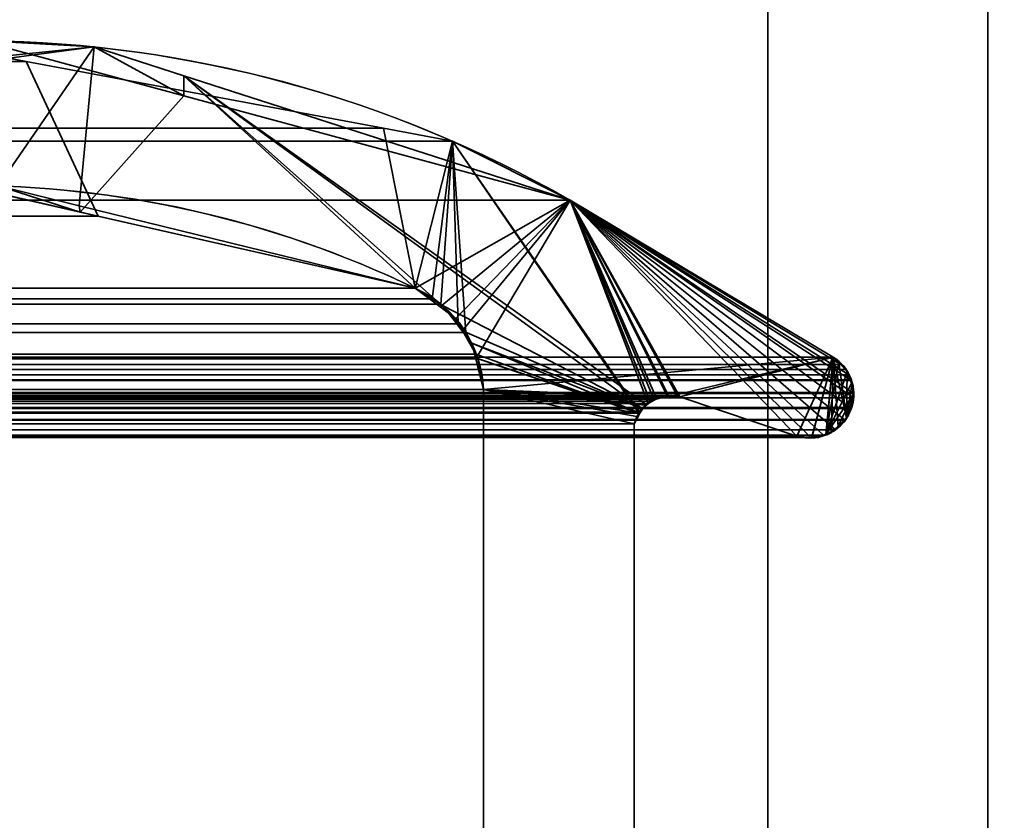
# Model space of a CAD drawing. Header units: millimetres. Extents: x -508 to 6708, y -110 to 248.
# Tile 989 of 1056: x 1857.9 to 1864.61, y 7.93 to 13.39. Entities that reach past the tile are written whole.
import ezdxf

# ---------------------------------------------------------------- set-up
doc = ezdxf.new("R2010")
doc.units = ezdxf.units.MM
doc.layers.add('151', color=7, linetype='Continuous', true_color=0xffffff)

# ---------------------------------------------------------------- blocks, each defined once
blk = doc.blocks.new('UG_SURFACE_002')
at = {"layer": '151', "color": 252, "linetype": 'Continuous', "lineweight": 35}
for points in [[(2057.4999, -5.3, 2215.25), (2057.4999, 229.4, 2215.25), (942.5, 229.4, 2215.25), (942.5, -5.3, 2215.25)], [(1092.5, -5.3, 2065.2499), (1092.5, 229.4, 2065.2499), (1907.5, 229.4, 2065.2499), (1907.5, -5.3, 2065.2499)]]:
    blk.add_3dface(points, dxfattribs=at)
blk = doc.blocks.new('UG_SURFACE_256')
at = {"layer": '151', "color": 252, "linetype": 'Continuous', "lineweight": 35}
for points in [[(1135.5, -22.22, 2021.75), (1864.5, -22.22, 2021.75), (1864.5, 61.62, 2021.75), (1135.5, 61.62, 2021.75)], [(1137, -22.22, 2020.2501), (1137, 61.62, 2020.2501), (1863, 61.62, 2020.2501), (1863, -22.22, 2020.2501)], [(1863, -22.22, 2020.2501), (1863, 61.62, 2020.2501), (1864.5, 61.62, 2021.75), (1864.5, -22.22, 2021.75)]]:
    blk.add_3dface(points, dxfattribs=at)
blk = doc.blocks.new('UG_SURFACE_257')
at = {"layer": '151', "color": 252, "linetype": 'Continuous', "lineweight": 35}
for points in [[(1863, 61.62, 2020.2501), (1863, 61.62, -7.75), (1863, -22.22, -7.75), (1863, -22.22, 2020.2501)], [(1863, -22.22, -7.75), (1863, 61.62, -7.75), (1864.5, 61.62, -7.75), (1864.5, -22.22, -7.75)], [(1864.5, -22.22, 2021.75), (1864.5, 61.62, 2021.75), (1863, 61.62, 2020.2501), (1863, -22.22, 2020.2501)], [(1864.5, 61.62, 2021.75), (1864.5, -22.22, 2021.75), (1864.5, -22.22, -7.75), (1864.5, 61.62, -7.75)]]:
    blk.add_3dface(points, dxfattribs=at)
blk = doc.blocks.new('UG_SURFACE_259')
at = {"layer": '151', "color": 7, "linetype": 'Continuous', "lineweight": 35}
for points in [[(1142.7813, 13.2362, 2014.4687), (1142.0542, 13.1003, 2015.1958), (1857.9458, 13.1003, 2015.1958)], [(1142.7813, 13.2362, 2014.4687), (1857.9458, 13.1003, 2015.1958), (1857.2187, 13.2362, 2014.4687)], [(1858.4361, 12.0479, 2015.686), (1857.5217, 12.2561, 2014.7717), (1857.2187, 13.2362, 2014.4687), (1857.9458, 13.1003, 2015.1958)], [(1139.6194, 12.6455, 2017.6306), (1860.3806, 12.6455, 2017.6306), (1857.9458, 13.1003, 2015.1958), (1142.0542, 13.1003, 2015.1958)], [(1857.9458, 13.1003, 2015.1958), (1860.3806, 12.6455, 2017.6306), (1860.595, 11.5565, 2017.8449), (1858.4361, 12.0479, 2015.686)], [(1860.85, 12.5578, 2018.1), (1860.3806, 12.6455, 2017.6306), (1139.6194, 12.6455, 2017.6306), (1139.15, 12.5578, 2018.1)], [(1860.3806, 12.6455, 2017.6306), (1860.85, 12.5578, 2018.1), (1860.595, 11.5565, 2017.8449)], [(1138.348, 12.1555, 2018.9021), (1861.652, 12.1555, 2018.9021), (1860.85, 12.5578, 2018.1)], [(1139.15, 12.5578, 2018.1), (1138.348, 12.1555, 2018.9021), (1860.85, 12.5578, 2018.1)], [(1860.7128, 11.484, 2017.9627), (1860.595, 11.5565, 2017.8449), (1860.85, 12.5578, 2018.1)], [(1860.85, 12.5578, 2018.1), (1860.7702, 11.4486, 2018.0202), (1860.7128, 11.484, 2017.9627)], [(1860.8896, 11.3135, 2018.1396), (1860.7702, 11.4486, 2018.0202), (1860.85, 12.5578, 2018.1)], [(1860.85, 12.5578, 2018.1), (1860.942, 11.2541, 2018.1921), (1860.8896, 11.3135, 2018.1396)], [(1861.0098, 11.1077, 2018.2598), (1860.942, 11.2541, 2018.1921), (1860.85, 12.5578, 2018.1), (1862.1204, 10.7061, 2019.3703)], [(1862.1829, 10.7701, 2019.4328), (1862.1271, 10.7128, 2019.377), (1860.85, 12.5578, 2018.1), (1861.652, 12.1555, 2018.9021)], [(1862.1271, 10.7128, 2019.377), (1862.1204, 10.7061, 2019.3703), (1860.85, 12.5578, 2018.1)], [(1858.4361, 12.0479, 2015.686), (1141.5641, 12.0446, 2015.6858), (1142.4994, 12.2561, 2014.7505)], [(1857.5217, 12.2561, 2014.7717), (1858.4361, 12.0479, 2015.686), (1142.4994, 12.2561, 2014.7505)], [(1863.4446, 11.0875, 2020.6945), (1861.652, 12.1555, 2018.9021), (1138.348, 12.1555, 2018.9021), (1136.5554, 11.0875, 2020.6945)], [(1861.652, 12.1555, 2018.9021), (1863.5851, 10.8384, 2020.8352), (1863.5844, 10.8085, 2020.8344)], [(1863.5844, 10.8085, 2020.8344), (1863.572, 10.7445, 2020.822), (1863.5677, 10.736, 2020.8178), (1861.652, 12.1555, 2018.9021)], [(1861.652, 12.1555, 2018.9021), (1863.291, 10.5412, 2020.541), (1863.2195, 10.5423, 2020.4694), (1863.1971, 10.5484, 2020.447)], [(1863.5677, 10.736, 2020.8178), (1863.5314, 10.662, 2020.7813), (1863.5275, 10.6582, 2020.7775), (1861.652, 12.1555, 2018.9021)], [(1861.652, 12.1555, 2018.9021), (1863.4446, 11.0875, 2020.6945), (1863.498, 11.0365, 2020.7479)], [(1861.652, 12.1555, 2018.9021), (1863.378, 10.5551, 2020.628), (1863.344, 10.5404, 2020.5939), (1863.291, 10.5412, 2020.541)], [(1861.652, 12.1555, 2018.9021), (1863.5697, 10.9274, 2020.8199), (1863.5852, 10.846, 2020.8352), (1863.5851, 10.8384, 2020.8352)], [(1863.498, 11.0365, 2020.7479), (1863.5329, 11.0032, 2020.7829), (1863.552, 10.9652, 2020.802), (1861.652, 12.1555, 2018.9021)], [(1861.652, 12.1555, 2018.9021), (1863.461, 10.5914, 2020.7109), (1863.4601, 10.5905, 2020.71), (1863.378, 10.5551, 2020.628)], [(1863.552, 10.9652, 2020.802), (1863.569, 10.9316, 2020.8189), (1863.5697, 10.9274, 2020.8199), (1861.652, 12.1555, 2018.9021)], [(1861.652, 12.1555, 2018.9021), (1862.1986, 10.7862, 2019.4485), (1862.1829, 10.7701, 2019.4328)], [(1861.652, 12.1555, 2018.9021), (1862.3996, 10.8171, 2019.6495), (1862.3855, 10.8187, 2019.6354)], [(1863.5275, 10.6582, 2020.7775), (1863.461, 10.5914, 2020.7109), (1861.652, 12.1555, 2018.9021)], [(1861.652, 12.1555, 2018.9021), (1862.3232, 10.8261, 2019.5732), (1862.3134, 10.8229, 2019.5634)], [(1863.1971, 10.5484, 2020.447), (1862.3996, 10.8171, 2019.6495), (1861.652, 12.1555, 2018.9021)], [(1862.3855, 10.8187, 2019.6354), (1862.3232, 10.8261, 2019.5732), (1861.652, 12.1555, 2018.9021)], [(1862.3134, 10.8229, 2019.5634), (1862.2395, 10.7993, 2019.4895), (1862.1986, 10.7862, 2019.4485), (1861.652, 12.1555, 2018.9021)], [(1860.595, 11.5565, 2017.8449), (1139.405, 11.5565, 2017.8449), (1141.5641, 12.0446, 2015.6858)], [(1141.5641, 12.0446, 2015.6858), (1858.4361, 12.0479, 2015.686), (1860.595, 11.5565, 2017.8449)], [(1139.2902, 11.4749, 2017.9598), (1139.405, 11.5565, 2017.8449), (1860.595, 11.5565, 2017.8449)], [(1860.595, 11.5565, 2017.8449), (1860.7128, 11.484, 2017.9627), (1139.2902, 11.4749, 2017.9598)], [(1139.1529, 11.3772, 2018.0972), (1139.2902, 11.4749, 2017.9598), (1860.7128, 11.484, 2017.9627)], [(1860.7128, 11.484, 2017.9627), (1860.7702, 11.4486, 2018.0202), (1139.1529, 11.3772, 2018.0972)], [(1860.7702, 11.4486, 2018.0202), (1139.1101, 11.316, 2018.1398), (1139.1529, 11.3772, 2018.0972)], [(1860.7702, 11.4486, 2018.0202), (1860.8896, 11.3135, 2018.1396), (1139.1101, 11.316, 2018.1398)], [(1139.022, 11.19, 2018.2281), (1139.1101, 11.316, 2018.1398), (1860.8896, 11.3135, 2018.1396)], [(1860.8896, 11.3135, 2018.1396), (1860.942, 11.2541, 2018.1921), (1139.022, 11.19, 2018.2281)], [(1860.942, 11.2541, 2018.1921), (1138.9928, 11.1065, 2018.2571), (1139.022, 11.19, 2018.2281)], [(1860.942, 11.2541, 2018.1921), (1861.0098, 11.1077, 2018.2598), (1138.9928, 11.1065, 2018.2571)], [(1136.5554, 11.0875, 2020.6945), (1136.5012, 11.0383, 2020.7489), (1863.498, 11.0365, 2020.7479)], [(1863.498, 11.0365, 2020.7479), (1863.4446, 11.0875, 2020.6945), (1136.5554, 11.0875, 2020.6945)], [(1138.9546, 10.9977, 2018.2953), (1138.9928, 11.1065, 2018.2571), (1861.0098, 11.1077, 2018.2598)], [(1861.0098, 11.1077, 2018.2598), (1861.0249, 11.0751, 2018.275), (1138.9546, 10.9977, 2018.2953)], [(1861.0249, 11.0751, 2018.275), (1861.0616, 10.8663, 2018.3115), (1138.9546, 10.9977, 2018.2953)], [(1862.1204, 10.7061, 2019.3703), (1861.0249, 11.0751, 2018.275), (1861.0098, 11.1077, 2018.2598)], [(1862.1204, 10.7061, 2019.3703), (1862.0888, 10.6334, 2019.3388), (1861.0616, 10.8663, 2018.3115), (1861.0249, 11.0751, 2018.275)], [(1863.552, 10.9652, 2020.802), (1136.476, 11.0155, 2020.7739), (1136.4516, 10.9779, 2020.7984)], [(1136.5012, 11.0383, 2020.7489), (1136.476, 11.0155, 2020.7739), (1863.5329, 11.0032, 2020.7829)], [(1136.476, 11.0155, 2020.7739), (1863.552, 10.9652, 2020.802), (1863.5329, 11.0032, 2020.7829)], [(1863.5329, 11.0032, 2020.7829), (1863.498, 11.0365, 2020.7479), (1136.5012, 11.0383, 2020.7489)], [(1863.552, 10.9652, 2020.802), (1136.4472, 10.9664, 2020.8027), (1136.4319, 10.9258, 2020.818)], [(1136.4319, 10.9258, 2020.818), (1863.569, 10.9316, 2020.8189), (1863.552, 10.9652, 2020.802)], [(1136.4516, 10.9779, 2020.7984), (1136.4472, 10.9664, 2020.8027), (1863.552, 10.9652, 2020.802)], [(1861.0616, 10.8663, 2018.3115), (1138.9384, 10.8663, 2018.3115), (1138.9546, 10.9977, 2018.2953)], [(1136.4217, 10.8984, 2020.8285), (1136.4156, 10.8382, 2020.8344), (1863.5852, 10.846, 2020.8352)], [(1136.4319, 10.9258, 2020.818), (1136.4217, 10.8984, 2020.8285), (1863.5852, 10.846, 2020.8352)], [(1136.4319, 10.9258, 2020.818), (1863.5697, 10.9274, 2020.8199), (1863.569, 10.9316, 2020.8189)], [(1863.5852, 10.846, 2020.8352), (1863.5697, 10.9274, 2020.8199), (1136.4319, 10.9258, 2020.818)], [(1863.5844, 10.8085, 2020.8344), (1136.4156, 10.8382, 2020.8344), (1136.4145, 10.8282, 2020.8354)], [(1136.4145, 10.8282, 2020.8354), (1136.428, 10.7445, 2020.822), (1863.572, 10.7445, 2020.822)], [(1863.572, 10.7445, 2020.822), (1863.5844, 10.8085, 2020.8344), (1136.4145, 10.8282, 2020.8354)], [(1136.4156, 10.8382, 2020.8344), (1863.5851, 10.8384, 2020.8352), (1863.5852, 10.846, 2020.8352)], [(1863.5844, 10.8085, 2020.8344), (1863.5851, 10.8384, 2020.8352), (1136.4156, 10.8382, 2020.8344)], [(1862.3996, 10.8171, 2019.6495), (1863.1971, 10.5484, 2020.447), (1136.8029, 10.5484, 2020.447), (1137.6004, 10.8171, 2019.6495)], [(1862.3996, 10.8171, 2019.6495), (1137.6004, 10.8171, 2019.6495), (1137.6144, 10.8176, 2019.6357)], [(1862.3232, 10.8261, 2019.5732), (1137.6144, 10.8176, 2019.6357), (1137.6871, 10.8202, 2019.563)], [(1862.3232, 10.8261, 2019.5732), (1862.3855, 10.8187, 2019.6354), (1137.6144, 10.8176, 2019.6357)], [(1137.6144, 10.8176, 2019.6357), (1862.3855, 10.8187, 2019.6354), (1862.3996, 10.8171, 2019.6495)], [(1137.6871, 10.8202, 2019.563), (1862.3134, 10.8229, 2019.5634), (1862.3232, 10.8261, 2019.5732)], [(1862.3134, 10.8229, 2019.5634), (1137.6871, 10.8202, 2019.563), (1137.7167, 10.8212, 2019.5334)], [(1137.7167, 10.8212, 2019.5334), (1862.2395, 10.7993, 2019.4895), (1862.3134, 10.8229, 2019.5634)], [(1137.7167, 10.8212, 2019.5334), (1137.76, 10.8, 2019.49), (1862.2395, 10.7993, 2019.4895)], [(1138.9384, 5.7187, 2018.3115), (1138.9384, 10.8663, 2018.3115), (1861.0616, 10.8663, 2018.3115), (1861.0616, 5.7187, 2018.3115)], [(1861.0616, 5.7187, 2018.3115), (1861.0616, 10.8663, 2018.3115), (1862.0888, 10.6334, 2019.3388), (1862.0888, 6.3541, 2019.3388)], [(1136.4323, 10.736, 2020.8178), (1863.5677, 10.736, 2020.8178), (1863.572, 10.7445, 2020.822), (1136.428, 10.7445, 2020.822)], [(1862.1986, 10.7862, 2019.4485), (1137.76, 10.8, 2019.49), (1137.8185, 10.7716, 2019.4316)], [(1862.1986, 10.7862, 2019.4485), (1862.2395, 10.7993, 2019.4895), (1137.76, 10.8, 2019.49)], [(1137.8185, 10.7716, 2019.4316), (1862.1829, 10.7701, 2019.4328), (1862.1986, 10.7862, 2019.4485)], [(1862.1829, 10.7701, 2019.4328), (1137.8185, 10.7716, 2019.4316), (1137.8264, 10.7677, 2019.4235)], [(1137.8264, 10.7677, 2019.4235), (1862.1271, 10.7128, 2019.377), (1862.1829, 10.7701, 2019.4328)], [(1137.8264, 10.7677, 2019.4235), (1137.8732, 10.7134, 2019.3768), (1862.1271, 10.7128, 2019.377)], [(1863.5314, 10.662, 2020.7813), (1136.4323, 10.736, 2020.8178), (1136.4686, 10.662, 2020.7813)], [(1863.5314, 10.662, 2020.7813), (1863.5677, 10.736, 2020.8178), (1136.4323, 10.736, 2020.8178)], [(1862.1204, 10.7061, 2019.3703), (1137.8732, 10.7134, 2019.3768), (1137.88, 10.7055, 2019.3701)], [(1862.1204, 10.7061, 2019.3703), (1862.1271, 10.7128, 2019.377), (1137.8732, 10.7134, 2019.3768)], [(1137.88, 10.7055, 2019.3701), (1862.0888, 10.6334, 2019.3388), (1862.1204, 10.7061, 2019.3703)], [(1137.88, 10.7055, 2019.3701), (1137.9112, 10.6334, 2019.3388), (1862.0888, 10.6334, 2019.3388)], [(1136.4686, 10.662, 2020.7813), (1136.4726, 10.6582, 2020.7775), (1863.5275, 10.6582, 2020.7775), (1863.5314, 10.662, 2020.7813)], [(1863.5275, 10.6582, 2020.7775), (1136.4726, 10.6582, 2020.7775), (1136.5391, 10.5917, 2020.7109)], [(1136.5391, 10.5917, 2020.7109), (1863.461, 10.5914, 2020.7109), (1863.5275, 10.6582, 2020.7775)], [(1862.0888, 6.3541, 2019.3388), (1862.0888, 10.6334, 2019.3388), (1137.9112, 10.6334, 2019.3388), (1137.9112, 6.3541, 2019.3388)], [(1863.4601, 10.5905, 2020.71), (1136.5391, 10.5917, 2020.7109), (1136.5411, 10.5896, 2020.7088)], [(1863.4601, 10.5905, 2020.71), (1863.461, 10.5914, 2020.7109), (1136.5391, 10.5917, 2020.7109)], [(1863.4601, 10.5905, 2020.71), (1136.5411, 10.5896, 2020.7088), (1136.622, 10.5553, 2020.628)], [(1136.622, 10.5553, 2020.628), (1863.378, 10.5551, 2020.628), (1863.4601, 10.5905, 2020.71)], [(1863.344, 10.5404, 2020.5939), (1136.622, 10.5553, 2020.628), (1136.6581, 10.54, 2020.592)], [(1863.344, 10.5404, 2020.5939), (1863.378, 10.5551, 2020.628), (1136.622, 10.5553, 2020.628)], [(1136.6581, 10.54, 2020.592), (1136.7087, 10.5429, 2020.5412), (1863.291, 10.5412, 2020.541)], [(1863.291, 10.5412, 2020.541), (1863.344, 10.5404, 2020.5939), (1136.6581, 10.54, 2020.592)], [(1863.2195, 10.5423, 2020.4694), (1136.7087, 10.5429, 2020.5412), (1136.8029, 10.5484, 2020.447)], [(1863.2195, 10.5423, 2020.4694), (1863.291, 10.5412, 2020.541), (1136.7087, 10.5429, 2020.5412)], [(1136.8029, 10.5484, 2020.447), (1863.1971, 10.5484, 2020.447), (1863.2195, 10.5423, 2020.4694)]]:
    blk.add_3dface(points, dxfattribs=at)
blk = doc.blocks.new('UG_SURFACE_260')
at = {"layer": '151', "color": 7, "linetype": 'Continuous', "lineweight": 35}
for points in [[(1856.3406, 12.9264, 2013.5906), (1857.6247, 13.2428, 2014.8747), (1858.4077, 13.1992, -7.75)], [(1859.0192, 12.8663, 2016.2692), (1857.6247, 13.2428, 2014.8747), (1857.5121, 12.2561, 2014.7622), (1858.3136, 12.0742, 2015.5635)], [(1857.6247, 13.2428, 2014.8747), (1859.0192, 12.8663, 2016.2692), (1858.4077, 13.1992, -7.75)], [(1856.3297, 12.9878, -7.75), (1858.4077, 13.1992, -7.75), (1857.7534, 12.2525, -7.75), (1855.9771, 11.9559, -7.75)], [(1858.4077, 13.1992, -7.75), (1856.3297, 12.9878, -7.75), (1856.3406, 12.9264, 2013.5906)], [(1858.3061, 12.1171, -7.75), (1857.7534, 12.2525, -7.75), (1858.4077, 13.1992, -7.75)], [(1858.4077, 13.1992, -7.75), (1859.0182, 13.0028, -7.75), (1860.595, 11.5565, -7.75), (1858.3061, 12.1171, -7.75)], [(1859.0192, 12.8663, 2016.2692), (1859.0182, 13.0028, -7.75), (1858.4077, 13.1992, -7.75)], [(1861.652, 12.1555, -7.75), (1859.0182, 13.0028, -7.75), (1859.0192, 12.8663, 2016.2692)], [(1859.0182, 13.0028, -7.75), (1862.1424, 10.7364, -7.75), (1860.7862, 11.4353, -7.75), (1860.7708, 11.4451, -7.75)], [(1860.7708, 11.4451, -7.75), (1860.595, 11.5565, -7.75), (1859.0182, 13.0028, -7.75)], [(1859.0182, 13.0028, -7.75), (1861.652, 12.1555, -7.75), (1862.2234, 10.8004, -7.75), (1862.1743, 10.7616, -7.75)], [(1862.1743, 10.7616, -7.75), (1862.1424, 10.7364, -7.75), (1859.0182, 13.0028, -7.75)], [(1858.3136, 12.0742, 2015.5635), (1860.595, 11.5565, 2017.8449), (1861.652, 12.1555, 2018.9021), (1859.0192, 12.8663, 2016.2692)], [(1859.0192, 12.8663, 2016.2692), (1861.652, 12.1555, 2018.9021), (1861.652, 12.1555, -7.75)], [(1857.7534, 12.2525, -7.75), (1858.3136, 12.0742, 2015.5635), (1857.5121, 12.2561, 2014.7622)], [(1857.7534, 12.2525, -7.75), (1858.3061, 12.1171, -7.75), (1858.3136, 12.0742, 2015.5635)], [(1861.652, 12.1555, 2018.9021), (1860.595, 11.5565, 2017.8449), (1860.7653, 11.429, 2018.0154)], [(1860.7653, 11.429, 2018.0154), (1860.8725, 11.3488, 2018.1224), (1861.652, 12.1555, 2018.9021)], [(1861.652, 12.1555, 2018.9021), (1860.8725, 11.3488, 2018.1224), (1860.9184, 11.2684, 2018.1684)], [(1860.9184, 11.2684, 2018.1684), (1861.0196, 11.0912, 2018.2695), (1861.652, 12.1555, 2018.9021)], [(1863.4446, 11.0875, 2020.6945), (1861.652, 12.1555, 2018.9021), (1861.0196, 11.0912, 2018.2695), (1861.0206, 11.0858, 2018.2705)], [(1863.4446, 11.0875, -7.75), (1861.652, 12.1555, -7.75), (1861.652, 12.1555, 2018.9021), (1863.4446, 11.0875, 2020.6945)], [(1861.652, 12.1555, -7.75), (1862.3229, 10.8261, -7.75), (1862.3189, 10.825, -7.75)], [(1862.3189, 10.825, -7.75), (1862.24, 10.8047, -7.75), (1861.652, 12.1555, -7.75)], [(1862.24, 10.8047, -7.75), (1862.2234, 10.8004, -7.75), (1861.652, 12.1555, -7.75)], [(1863.1971, 10.5484, -7.75), (1862.3996, 10.8171, -7.75), (1861.652, 12.1555, -7.75), (1863.4446, 11.0875, -7.75)], [(1862.3996, 10.8171, -7.75), (1862.3229, 10.8261, -7.75), (1861.652, 12.1555, -7.75)], [(1858.3136, 12.0742, 2015.5635), (1858.3061, 12.1171, -7.75), (1860.595, 11.5565, -7.75)], [(1860.595, 11.5565, -7.75), (1860.595, 11.5565, 2017.8449), (1858.3136, 12.0742, 2015.5635)], [(1860.7708, 11.4451, -7.75), (1860.7653, 11.429, 2018.0154), (1860.595, 11.5565, 2017.8449)], [(1860.595, 11.5565, 2017.8449), (1860.595, 11.5565, -7.75), (1860.7708, 11.4451, -7.75)], [(1860.7653, 11.429, 2018.0154), (1860.7708, 11.4451, -7.75), (1860.7862, 11.4353, -7.75)], [(1860.7862, 11.4353, -7.75), (1860.8725, 11.3488, 2018.1224), (1860.7653, 11.429, 2018.0154)], [(1860.9149, 11.2688, -7.75), (1860.7862, 11.4353, -7.75), (1862.1424, 10.7364, -7.75)], [(1860.7862, 11.4353, -7.75), (1860.9184, 11.2684, 2018.1684), (1860.8725, 11.3488, 2018.1224)], [(1860.7862, 11.4353, -7.75), (1860.9149, 11.2688, -7.75), (1860.9184, 11.2684, 2018.1684)], [(1862.1424, 10.7364, -7.75), (1860.9821, 11.1819, -7.75), (1860.9149, 11.2688, -7.75)], [(1860.9184, 11.2684, 2018.1684), (1860.9149, 11.2688, -7.75), (1860.9821, 11.1819, -7.75)], [(1860.9821, 11.1819, -7.75), (1861.0196, 11.0912, 2018.2695), (1860.9184, 11.2684, 2018.1684)], [(1860.9821, 11.1819, -7.75), (1862.1424, 10.7364, -7.75), (1862.1265, 10.7059, -7.75)], [(1861.0071, 11.0825, -7.75), (1860.9821, 11.1819, -7.75), (1862.1265, 10.7059, -7.75)], [(1861.0196, 11.0912, 2018.2695), (1860.9821, 11.1819, -7.75), (1861.0071, 11.0825, -7.75)], [(1861.0071, 11.0825, -7.75), (1861.0206, 11.0858, 2018.2705), (1861.0196, 11.0912, 2018.2695)], [(1861.0206, 11.0858, 2018.2705), (1861.0071, 11.0825, -7.75), (1861.0616, 10.8663, -7.75)], [(1862.1265, 10.7059, -7.75), (1862.0888, 10.6334, -7.75), (1861.0616, 10.8663, -7.75), (1861.0071, 11.0825, -7.75)], [(1861.0206, 11.0858, 2018.2705), (1861.0616, 10.8663, 2018.3115), (1863.4446, 11.0875, 2020.6945)], [(1861.0616, 10.8663, -7.75), (1861.0616, 10.8663, 2018.3115), (1861.0206, 11.0858, 2018.2705)], [(1863.4446, 11.0875, 2020.6945), (1861.0616, 10.8663, 2018.3115), (1862.26, 10.8152, 2019.51), (1862.3186, 10.816, 2019.5687)], [(1862.3186, 10.816, 2019.5687), (1862.3996, 10.8171, 2019.6495), (1863.4446, 11.0875, 2020.6945)], [(1863.4446, 11.0875, 2020.6945), (1862.3996, 10.8171, 2019.6495), (1863.1971, 10.5484, 2020.447)], [(1863.4446, 11.0875, -7.75), (1863.3004, 10.5385, -7.75), (1863.1971, 10.5484, -7.75)], [(1863.1971, 10.5484, 2020.447), (1863.2479, 10.5372, 2020.4978), (1863.2995, 10.5442, 2020.5495), (1863.4446, 11.0875, 2020.6945)], [(1863.2995, 10.5442, 2020.5495), (1863.3969, 10.5573, 2020.6468), (1863.4446, 11.0875, 2020.6945)], [(1863.4446, 11.0875, -7.75), (1863.3958, 10.56, -7.75), (1863.32, 10.5367, -7.75), (1863.3004, 10.5385, -7.75)], [(1863.3958, 10.56, -7.75), (1863.4446, 11.0875, -7.75), (1863.4694, 11.0703, -7.75), (1863.4834, 11.0542, -7.75)], [(1863.4446, 11.0875, 2020.6945), (1863.3969, 10.5573, 2020.6468), (1863.4018, 10.558, 2020.6518), (1863.4325, 10.573, 2020.6826)], [(1863.4325, 10.573, 2020.6826), (1863.4784, 10.6138, 2020.7283), (1863.4446, 11.0875, 2020.6945)], [(1863.4694, 11.0703, -7.75), (1863.4446, 11.0875, -7.75), (1863.4446, 11.0875, 2020.6945)], [(1863.4446, 11.0875, 2020.6945), (1863.4832, 11.0506, 2020.7331), (1863.4694, 11.0703, -7.75)], [(1863.4784, 10.6138, 2020.7283), (1863.5287, 10.6585, 2020.7787), (1863.5364, 10.6738, 2020.7865), (1863.4446, 11.0875, 2020.6945)], [(1863.4832, 11.0506, 2020.7331), (1863.4446, 11.0875, 2020.6945), (1863.5364, 10.6738, 2020.7865)], [(1863.3958, 10.56, -7.75), (1863.4834, 11.0542, -7.75), (1863.5406, 10.9884, -7.75)], [(1863.4832, 11.0506, 2020.7331), (1863.4834, 11.0542, -7.75), (1863.4694, 11.0703, -7.75)], [(1863.5406, 10.9884, -7.75), (1863.4834, 11.0542, -7.75), (1863.4832, 11.0506, 2020.7331)], [(1863.4832, 11.0506, 2020.7331), (1863.5327, 11.0036, 2020.7827), (1863.5406, 10.9884, -7.75)], [(1863.5399, 10.9877, 2020.7899), (1863.5327, 11.0036, 2020.7827), (1863.4832, 11.0506, 2020.7331), (1863.5364, 10.6738, 2020.7865)], [(1863.5406, 10.9884, -7.75), (1863.5459, 10.9825, -7.75), (1863.5697, 10.9096, -7.75), (1863.3958, 10.56, -7.75)], [(1863.5327, 11.0036, 2020.7827), (1863.5399, 10.9877, 2020.7899), (1863.5406, 10.9884, -7.75)], [(1863.5749, 10.9111, 2020.8249), (1863.5399, 10.9877, 2020.7899), (1863.5364, 10.6738, 2020.7865)], [(1863.5459, 10.9825, -7.75), (1863.5406, 10.9884, -7.75), (1863.5399, 10.9877, 2020.7899)], [(1863.5697, 10.9096, -7.75), (1863.5459, 10.9825, -7.75), (1863.5399, 10.9877, 2020.7899)], [(1863.5399, 10.9877, 2020.7899), (1863.5749, 10.9111, 2020.8249), (1863.5697, 10.9096, -7.75)], [(1863.5697, 10.9096, -7.75), (1863.5836, 10.8677, -7.75), (1863.5801, 10.8308, -7.75), (1863.3958, 10.56, -7.75)], [(1863.5848, 10.8302, 2020.8347), (1863.5758, 10.9091, 2020.8259), (1863.5749, 10.9111, 2020.8249), (1863.5364, 10.6738, 2020.7865)], [(1863.5836, 10.8677, -7.75), (1863.5697, 10.9096, -7.75), (1863.5749, 10.9111, 2020.8249)], [(1863.5801, 10.8308, -7.75), (1863.5836, 10.8677, -7.75), (1863.5749, 10.9111, 2020.8249)], [(1863.5749, 10.9111, 2020.8249), (1863.5758, 10.9091, 2020.8259), (1863.5801, 10.8308, -7.75)], [(1863.5758, 10.9091, 2020.8259), (1863.5848, 10.8302, 2020.8347), (1863.5801, 10.8308, -7.75)], [(1862.0888, 10.6334, -7.75), (1862.0888, 6.3541, -7.75), (1861.0616, 5.7187, -7.75), (1861.0616, 10.8663, -7.75)], [(1861.0616, 10.8663, 2018.3115), (1862.1634, 10.7586, 2019.4135), (1862.1718, 10.7635, 2019.4218)], [(1861.0616, 10.8663, 2018.3115), (1862.107, 10.6819, 2019.357), (1862.1241, 10.705, 2019.3741)], [(1862.1718, 10.7635, 2019.4218), (1862.2403, 10.8037, 2019.4905), (1861.0616, 10.8663, 2018.3115)], [(1862.2403, 10.8037, 2019.4905), (1862.26, 10.8152, 2019.51), (1861.0616, 10.8663, 2018.3115)], [(1861.0616, 10.8663, 2018.3115), (1862.0888, 10.6334, 2019.3388), (1862.107, 10.6819, 2019.357)], [(1862.1241, 10.705, 2019.3741), (1862.1634, 10.7586, 2019.4135), (1861.0616, 10.8663, 2018.3115)], [(1862.0888, 6.3541, 2019.3388), (1862.0888, 10.6334, 2019.3388), (1861.0616, 10.8663, 2018.3115), (1861.0616, 5.7187, 2018.3115)], [(1861.0616, 5.7187, 2018.3115), (1861.0616, 10.8663, 2018.3115), (1861.0616, 10.8663, -7.75), (1861.0616, 5.7187, -7.75)], [(1862.2234, 10.8004, -7.75), (1862.24, 10.8047, -7.75), (1862.2403, 10.8037, 2019.4905)], [(1862.26, 10.8152, 2019.51), (1862.24, 10.8047, -7.75), (1862.3189, 10.825, -7.75)], [(1862.26, 10.8152, 2019.51), (1862.2403, 10.8037, 2019.4905), (1862.24, 10.8047, -7.75)], [(1862.3189, 10.825, -7.75), (1862.3186, 10.816, 2019.5687), (1862.26, 10.8152, 2019.51)], [(1862.3186, 10.816, 2019.5687), (1862.3189, 10.825, -7.75), (1862.3229, 10.8261, -7.75)], [(1862.3186, 10.816, 2019.5687), (1862.3229, 10.8261, -7.75), (1862.3996, 10.8171, -7.75)], [(1862.3996, 10.8171, -7.75), (1862.3996, 10.8171, 2019.6495), (1862.3186, 10.816, 2019.5687)], [(1862.3996, 10.8171, -7.75), (1863.1971, 10.5484, -7.75), (1863.1971, 10.5484, 2020.447), (1862.3996, 10.8171, 2019.6495)], [(1863.4775, 10.612, -7.75), (1863.425, 10.5689, -7.75), (1863.3958, 10.56, -7.75), (1863.5801, 10.8308, -7.75)], [(1863.4775, 10.612, -7.75), (1863.5801, 10.8308, -7.75), (1863.572, 10.7445, -7.75), (1863.5343, 10.6741, -7.75)], [(1863.5364, 10.6738, 2020.7865), (1863.572, 10.7445, 2020.822), (1863.5854, 10.8249, 2020.8354), (1863.5848, 10.8302, 2020.8347)], [(1863.5801, 10.8308, -7.75), (1863.5854, 10.8249, 2020.8354), (1863.572, 10.7445, 2020.822)], [(1863.572, 10.7445, 2020.822), (1863.572, 10.7445, -7.75), (1863.5801, 10.8308, -7.75)], [(1863.5801, 10.8308, -7.75), (1863.5848, 10.8302, 2020.8347), (1863.5854, 10.8249, 2020.8354)], [(1862.1634, 10.7586, 2019.4135), (1862.1241, 10.705, 2019.3741), (1862.1265, 10.7059, -7.75)], [(1862.1634, 10.7586, 2019.4135), (1862.1265, 10.7059, -7.75), (1862.1424, 10.7364, -7.75)], [(1862.1634, 10.7586, 2019.4135), (1862.1424, 10.7364, -7.75), (1862.1743, 10.7616, -7.75)], [(1862.1743, 10.7616, -7.75), (1862.1718, 10.7635, 2019.4218), (1862.1634, 10.7586, 2019.4135)], [(1862.2234, 10.8004, -7.75), (1862.2403, 10.8037, 2019.4905), (1862.1718, 10.7635, 2019.4218)], [(1862.1718, 10.7635, 2019.4218), (1862.1743, 10.7616, -7.75), (1862.2234, 10.8004, -7.75)], [(1863.5364, 10.6738, 2020.7865), (1863.5343, 10.6741, -7.75), (1863.572, 10.7445, -7.75)], [(1863.572, 10.7445, -7.75), (1863.572, 10.7445, 2020.822), (1863.5364, 10.6738, 2020.7865)], [(1862.107, 10.6819, 2019.357), (1862.0888, 10.6334, -7.75), (1862.1265, 10.7059, -7.75)], [(1862.107, 10.6819, 2019.357), (1862.0888, 10.6334, 2019.3388), (1862.0888, 10.6334, -7.75)], [(1862.1265, 10.7059, -7.75), (1862.1241, 10.705, 2019.3741), (1862.107, 10.6819, 2019.357)], [(1863.5343, 10.6741, -7.75), (1863.5197, 10.6466, -7.75), (1863.4775, 10.612, -7.75)], [(1863.5287, 10.6585, 2020.7787), (1863.5197, 10.6466, -7.75), (1863.5343, 10.6741, -7.75)], [(1863.5343, 10.6741, -7.75), (1863.5364, 10.6738, 2020.7865), (1863.5287, 10.6585, 2020.7787)], [(1862.0888, 6.3541, -7.75), (1862.0888, 10.6334, -7.75), (1862.0888, 10.6334, 2019.3388), (1862.0888, 6.3541, 2019.3388)], [(1863.4325, 10.573, 2020.6826), (1863.425, 10.5689, -7.75), (1863.4775, 10.612, -7.75)], [(1863.4775, 10.612, -7.75), (1863.4784, 10.6138, 2020.7283), (1863.4325, 10.573, 2020.6826)], [(1863.4784, 10.6138, 2020.7283), (1863.4775, 10.612, -7.75), (1863.5197, 10.6466, -7.75)], [(1863.5197, 10.6466, -7.75), (1863.5287, 10.6585, 2020.7787), (1863.4784, 10.6138, 2020.7283)], [(1863.2479, 10.5372, 2020.4978), (1863.1971, 10.5484, -7.75), (1863.3004, 10.5385, -7.75)], [(1863.2479, 10.5372, 2020.4978), (1863.1971, 10.5484, 2020.447), (1863.1971, 10.5484, -7.75)], [(1863.3004, 10.5385, -7.75), (1863.2995, 10.5442, 2020.5495), (1863.2479, 10.5372, 2020.4978)], [(1863.3958, 10.56, -7.75), (1863.3969, 10.5573, 2020.6468), (1863.2995, 10.5442, 2020.5495)], [(1863.2995, 10.5442, 2020.5495), (1863.32, 10.5367, -7.75), (1863.3958, 10.56, -7.75)], [(1863.2995, 10.5442, 2020.5495), (1863.3004, 10.5385, -7.75), (1863.32, 10.5367, -7.75)], [(1863.3969, 10.5573, 2020.6468), (1863.3958, 10.56, -7.75), (1863.425, 10.5689, -7.75)], [(1863.425, 10.5689, -7.75), (1863.4018, 10.558, 2020.6518), (1863.3969, 10.5573, 2020.6468)], [(1863.425, 10.5689, -7.75), (1863.4325, 10.573, 2020.6826), (1863.4018, 10.558, 2020.6518)]]:
    blk.add_3dface(points, dxfattribs=at)
blk = doc.blocks.new('UG_SURFACE_288')
at = {"layer": '151', "color": 41, "linetype": 'Continuous', "lineweight": 35}
for points in [[(1846.65, 10.15, -4.75), (1846.65, 228.15, -4.75), (1858.5, 228.15, -4.75), (1858.5, 202.3, -4.75)], [(1846.65, 10.15, -4.75), (1858.5, 202.3, -4.75), (1851, 18.5, -4.75)]]:
    blk.add_3dface(points, dxfattribs=at)

msp = doc.modelspace()

# ---------------------------------------------------------------- linework, layer by layer
at = {"layer": '151', "color": 253, "linetype": 'Continuous', "lineweight": -3}
for p, q in [((1863, -22.22, 2020.25), (1863, 61.62, 2020.25)), ((1863, -22.22, 2020.25), (1863, 61.62, 2020.25)), ((1863, -22.22, -7.75), (1863, 61.62, -7.75)), ((1864.5, -22.22, 2021.75), (1864.5, 61.62, 2021.75)), ((1864.5, -22.22, -7.75), (1864.5, 61.62, -7.75)), ((1864.5, -22.22, 2021.75), (1864.5, 61.62, 2021.75)), ((1861.652, 12.1555, 2018.902), (1138.348, 12.1555, 2018.902)), ((1861.652, 12.1555, -7.75), (1861.652, 12.1555, 2018.902)), ((1863.4445, 11.0875, -7.75), (1861.652, 12.1555, -7.75)), ((1863.4445, 11.0875, 2020.6945), (1861.652, 12.1555, 2018.902)), ((1863.4445, 11.0875, 2020.6945), (1861.652, 12.1555, 2018.902)), ((1139.405, 11.5565, 2017.845), (1860.595, 11.5565, 2017.845)), ((1860.595, 11.5565, 2017.845), (1860.595, 11.5565, -7.75)), ((1863.4445, 11.0875, 2020.6945), (1136.5555, 11.0875, 2020.6945)), ((1863.4445, 11.0875, -7.75), (1863.4445, 11.0875, 2020.6945)), ((1862.3996, 10.8171, 2019.6496), (1137.6004, 10.8171, 2019.6496)), ((1138.9385, 10.8663, 2018.3115), (1861.0615, 10.8663, 2018.3115)), ((1861.0615, 5.7187, -7.75), (1861.0615, 10.8663, -7.75)), ((1861.0615, 10.8663, 2018.3115), (1861.0615, 5.7187, 2018.3115)), ((1861.0615, 10.8663, 2018.3115), (1861.0615, 10.8663, -7.75)), ((1861.0615, 10.8663, 2018.3115), (1861.0615, 5.7187, 2018.3115)), ((1862.3996, 10.8171, -7.75), (1862.3996, 10.8171, 2019.6496)), ((1862.3996, 10.8171, 2019.6496), (1863.1971, 10.5484, 2020.4471)), ((1862.3996, 10.8171, 2019.6496), (1863.1971, 10.5484, 2020.4471)), ((1862.3996, 10.8171, -7.75), (1863.1971, 10.5484, -7.75)), ((1863.572, 10.7445, 2020.822), (1136.428, 10.7445, 2020.822)), ((1863.572, 10.7445, -7.75), (1863.572, 10.7445, 2020.822)), ((1862.0888, 10.6334, 2019.3388), (1137.9112, 10.6334, 2019.3388)), ((1862.0888, 6.3541, -7.75), (1862.0888, 10.6334, -7.75)), ((1862.0888, 10.6334, 2019.3388), (1862.0888, 6.3541, 2019.3388)), ((1862.0888, 6.3541, 2019.3388), (1862.0888, 10.6334, 2019.3388)), ((1862.0888, 10.6334, -7.75), (1862.0888, 10.6334, 2019.3388)), ((1863.1971, 10.5484, 2020.4471), (1136.8029, 10.5484, 2020.4471)), ((1863.1971, 10.5484, -7.75), (1863.1971, 10.5484, 2020.4471))]:
    msp.add_line(p, q, dxfattribs=at)
for points in [[(1853.663, 12.2666, 2010.913), (1856.1674, 13.6068, 2013.4174), (1859.1854, 13.5654, 2016.4354), (1861.652, 12.1555, 2018.902)], [(1861.652, 12.1555, -7.75), (1859.1854, 13.5654, -7.75), (1856.1674, 13.6068, -7.75), (1853.663, 12.2666, -7.75)], [(1854.4322, 11.5427, 2011.6822), (1856.3766, 12.4889, 2013.6266), (1858.6467, 12.4942, 2015.8967), (1860.595, 11.5565, 2017.845)], [(1860.595, 11.5565, -7.75), (1858.6467, 12.4942, -7.75), (1856.3766, 12.4889, -7.75), (1854.4322, 11.5427, -7.75)], [(1860.595, 11.5565, 2017.845), (1860.869, 11.4337, 2018.119), (1861.0498, 11.1661, 2018.2998), (1861.0615, 10.8663, 2018.3115)], [(1861.0615, 10.8663, -7.75), (1861.0498, 11.1661, -7.75), (1860.869, 11.4337, -7.75), (1860.595, 11.5565, -7.75)], [(1863.572, 10.7445, -7.75), (1863.6123, 10.8744, -7.75), (1863.5603, 11.0157, -7.75), (1863.4445, 11.0875, -7.75)], [(1863.4445, 11.0875, 2020.6945), (1863.5603, 11.0157, 2020.8103), (1863.6123, 10.8744, 2020.8623), (1863.572, 10.7445, 2020.822)], [(1862.0888, 10.6334, -7.75), (1862.1281, 10.7757, -7.75), (1862.2658, 10.8542, -7.75), (1862.3996, 10.8171, -7.75)], [(1862.3996, 10.8171, 2019.6496), (1862.2658, 10.8542, 2019.5158), (1862.1281, 10.7757, 2019.3781), (1862.0888, 10.6334, 2019.3388)], [(1863.1971, 10.5484, -7.75), (1863.3546, 10.4992, -7.75), (1863.5224, 10.587, -7.75), (1863.572, 10.7445, -7.75)], [(1863.572, 10.7445, 2020.822), (1863.5224, 10.587, 2020.7724), (1863.3546, 10.4992, 2020.6046), (1863.1971, 10.5484, 2020.4471)]]:
    msp.add_open_spline(points, degree=3, dxfattribs=at)
for points, knots in [([(1853.663, 12.2666, 2010.913), (1854.948, 12.9543, 2012.198), (1856.2993, 13.26, 2013.5493), (1859.0277, 13.2249, 2016.2777), (1860.3787, 12.8833, 2017.6287), (1861.652, 12.1555, 2018.902)], [0, 0, 0, 0, 0.5, 0.5, 1, 1, 1, 1]), ([(1860.595, 11.5565, 2017.845), (1859.603, 12.034, 2016.853), (1858.5601, 12.2584, 2015.8101), (1856.4653, 12.2538, 2013.7153), (1855.423, 12.0249, 2012.673), (1854.4322, 11.5427, 2011.6822)], [0, 0, 0, 0, 0.5, 0.5, 1, 1, 1, 1]), ([(1861.0615, 10.8663, 2018.3115), (1861.0587, 10.9379, 2018.3087), (1861.0457, 11.0097, 2018.2957), (1861.0042, 11.1401, 2018.2542), (1860.9754, 11.2007, 2018.2254), (1860.8934, 11.3318, 2018.1434), (1860.8338, 11.3969, 2018.0838), (1860.715, 11.4935, 2017.965), (1860.6557, 11.5293, 2017.9057), (1860.595, 11.5565, 2017.845)], [0, 0, 0, 0, 0.21336, 0.21336, 0.424691, 0.424691, 0.733377, 0.733377, 1, 1, 1, 1]), ([(1863.4445, 11.0875, 2020.6945), (1863.4771, 11.0673, 2020.7271), (1863.5081, 11.0392, 2020.7581), (1863.5473, 10.9822, 2020.7973), (1863.5599, 10.9579, 2020.8099), (1863.5782, 10.905, 2020.8282), (1863.584, 10.8755, 2020.834), (1863.5857, 10.8335, 2020.8357), (1863.5855, 10.8209, 2020.8355), (1863.5826, 10.7866, 2020.8326), (1863.5782, 10.7648, 2020.8282), (1863.572, 10.7445, 2020.822)], [0, 0, 0, 0, 0.352085, 0.352085, 0.555499, 0.555499, 0.76144, 0.76144, 0.847046, 0.847046, 1, 1, 1, 1]), ([(1862.0888, 10.6334, 2019.3388), (1862.0925, 10.6467, 2019.3425), (1862.097, 10.6595, 2019.347), (1862.1077, 10.6838, 2019.3577), (1862.1138, 10.6953, 2019.3638), (1862.1338, 10.7277, 2019.3838), (1862.1498, 10.7464, 2019.3998), (1862.177, 10.771, 2019.427), (1862.1876, 10.7791, 2019.4376), (1862.2095, 10.7933, 2019.4595), (1862.2207, 10.7995, 2019.4707), (1862.2436, 10.8098, 2019.4936), (1862.2553, 10.814, 2019.5053), (1862.2855, 10.8224, 2019.5355), (1862.3044, 10.8253, 2019.5544), (1862.3487, 10.8271, 2019.5987), (1862.3745, 10.824, 2019.6245), (1862.3996, 10.8171, 2019.6496)], [0, 0, 0, 0, 0.083387, 0.083387, 0.166577, 0.166577, 0.335401, 0.335401, 0.434579, 0.434579, 0.533676, 0.533676, 0.632723, 0.632723, 0.788244, 0.788244, 1, 1, 1, 1]), ([(1863.572, 10.7445, 2020.822), (1863.5623, 10.7139, 2020.8123), (1863.548, 10.6858, 2020.798), (1863.521, 10.6474, 2020.771), (1863.5097, 10.6341, 2020.7597), (1863.4858, 10.6103, 2020.7358), (1863.4731, 10.5997, 2020.7231), (1863.424, 10.5647, 2020.674), (1863.3841, 10.5483, 2020.6341), (1863.3029, 10.5323, 2020.5529), (1863.2605, 10.5329, 2020.5105), (1863.212, 10.5441, 2020.462), (1863.2045, 10.5461, 2020.4545), (1863.1971, 10.5484, 2020.4471)], [0, 0, 0, 0, 0.166834, 0.166834, 0.268625, 0.268625, 0.370213, 0.370213, 0.655117, 0.655117, 0.94701, 0.94701, 1, 1, 1, 1])]:
    msp.add_open_spline(points, degree=3, knots=knots, dxfattribs=at)

# ---------------------------------------------------------------- block references
for name in ['UG_SURFACE_002', 'UG_SURFACE_288', 'UG_SURFACE_256', 'UG_SURFACE_257', 'UG_SURFACE_259', 'UG_SURFACE_260']:
    msp.add_blockref(name, (0, 0), dxfattribs=at)

doc.saveas('drawing.dxf')
